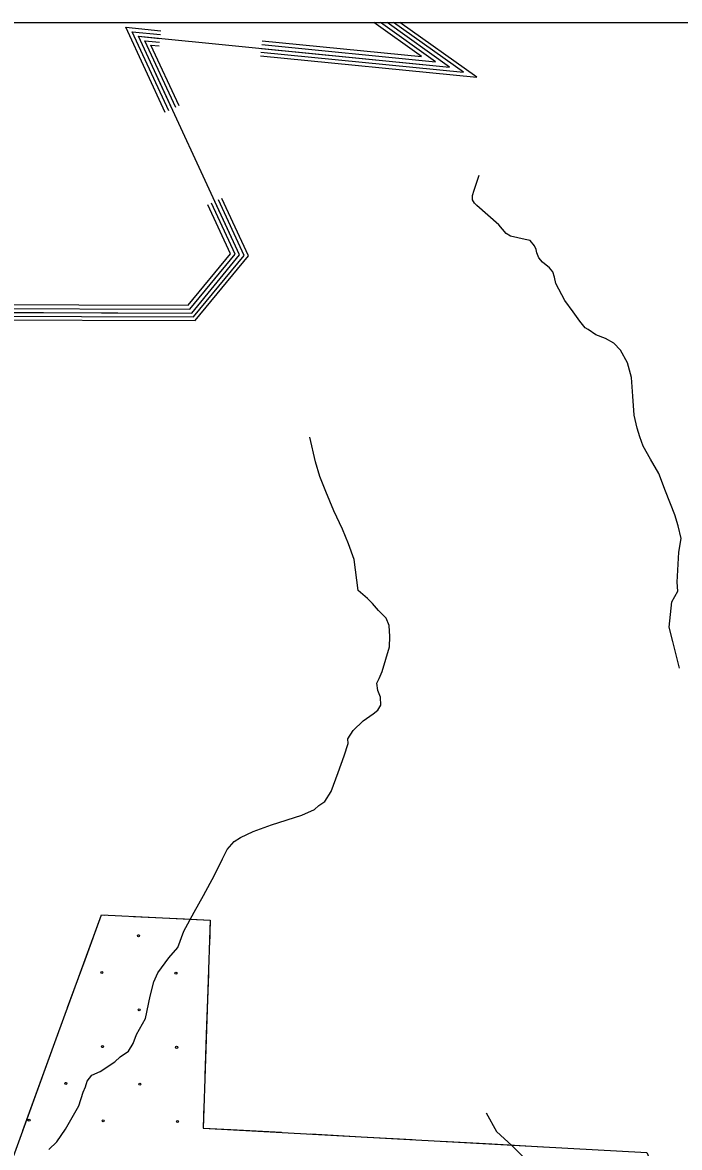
# Model space of a CAD drawing. Extents: x 1577619 to 1828281, y 483481 to 598136.
# Drawn here: x 1681374 to 1684780, y 520679 to 526511 of the extents above; entities that cross this region are included whole.
import ezdxf

# ---------------------------------------------------------------- set-up
doc = ezdxf.new("R2010")
doc.units = 0
for name, color, linetype in [('DESIGN - EROSION CONTROL - Devices', 7, 'Continuous'), ('DESIGN - SHEET - Linework', 7, 'Continuous'), ('DESIGN - TRANSPORTATION - Text', 7, 'Continuous'), ('SURVEY - DRAINAGE - Natural Features', 7, 'Continuous'), ('SURVEY - VEGETATION - Features with Text', 7, 'Continuous')]:
    doc.layers.add(name, color=color, linetype=linetype)

msp = doc.modelspace()

# ---------------------------------------------------------------- linework, layer by layer
at = {"layer": 'DESIGN - EROSION CONTROL - Devices'}
for centre in [(1681974.9, 521776.9), (1681784.5, 521586.5), (1682169.1, 521582.8), (1681978.7, 521392.3), (1681788.3, 521201.9), (1682172.8, 521198.2), (1681597.9, 521011.5), (1681982.4, 521007.8), (1681407.4, 520821.1), (1681792, 520817.4), (1682176.6, 520813.6)]:
    msp.add_circle(centre, 5.28, dxfattribs=at)
at = {"layer": 'DESIGN - SHEET - Linework'}
msp.add_lwpolyline([(1669171.5, 526510.7), (1695618, 526510.7), (1695618, 508119.9), (1669171.5, 508119.9)], close=True, dxfattribs=at)
at = {"layer": 'DESIGN - TRANSPORTATION - Text'}
for points in [[(1684779.7, 523163.8), (1684745.4, 523302.3), (1684726.7, 523377), (1684739.2, 523507.7), (1684770.3, 523562.2), (1684767.2, 523608.9), (1684776.5, 523764.5), (1684788.8, 523835.5), (1684773.5, 523901.9), (1684756.1, 523958.2), (1684707.4, 524081.1), (1684672.3, 524173.7), (1684629.1, 524246.3), (1684591.8, 524314.9), (1684574.3, 524363.2), (1684560.7, 524407.5), (1684545.5, 524475.8), (1684538.5, 524574.2), (1684531.5, 524670.5), (1684510.3, 524746.9), (1684473, 524811.5), (1684439.3, 524848), (1684395.6, 524872.5), (1684345.7, 524891), (1684306, 524919.5), (1684290.1, 524927.7), (1684262.4, 524962.1), (1684228.9, 525010.6), (1684185.5, 525069.2), (1684138.4, 525157.9), (1684130.8, 525190.1), (1684123.1, 525218.3), (1684105.3, 525238.5), (1684069.6, 525269), (1684049.8, 525291.2), (1684040.1, 525317.4), (1684036.2, 525333.5), (1684028.4, 525353.6), (1684004.7, 525379.9), (1683978.8, 525386.2), (1683902.9, 525403.1), (1683881, 525417.3), (1683843.5, 525461.9), (1683728.5, 525561.3), (1683716.6, 525573.5), (1683706.8, 525591.6), (1683707, 525613.7), (1683715.3, 525641.7), (1683740.9, 525718.6)], [(1681509.4, 520669.3), (1681551.8, 520709), (1681596.5, 520774.7), (1681665.8, 520894.3), (1681688.6, 520966.2), (1681700.9, 520994.2), (1681709.2, 521022.2), (1681733.6, 521054), (1681775.8, 521073.6), (1681852.4, 521122.9), (1681880.7, 521148.7), (1681923, 521178.3), (1681947.4, 521218.2), (1681963.9, 521264.1), (1682010.8, 521347.9), (1682036.1, 521463.9), (1682054.9, 521537.9), (1682075.4, 521583.8), (1682132.2, 521661.5), (1682178.8, 521715.1), (1682209.8, 521801), (1682262.8, 521898.7), (1682311.8, 521984.5), (1682368.9, 522090.2), (1682409.8, 522176), (1682434.4, 522223.8), (1682470.8, 522265.6), (1682503.1, 522285.3), (1682569.4, 522316.7), (1682663.9, 522351.8), (1682822.5, 522402.2), (1682886.8, 522431.7), (1682909.1, 522451.5), (1682941.3, 522473.2), (1682973.9, 522525), (1683010.9, 522622.9), (1683041.9, 522708.8), (1683062.5, 522772.7), (1683060.8, 522796.8), (1683087.3, 522840.7), (1683139.8, 522890.2), (1683192.3, 522927.8), (1683216.5, 522945.6), (1683230.8, 522971.5), (1683229.2, 523013.7), (1683215.6, 523047.9), (1683210, 523086), (1683222.2, 523110), (1683238.6, 523145.9), (1683276, 523273.9), (1683278.6, 523328), (1683275.1, 523384.2), (1683259.5, 523422.4), (1683219.9, 523463), (1683188.3, 523499.4), (1683162.6, 523525.7), (1683113, 523566.4), (1683092.7, 523727), (1683063.5, 523807.5), (1683032.3, 523884.1), (1682987.3, 523978.8), (1682946.3, 524079.5), (1682915.1, 524158), (1682891.9, 524232.5), (1682863.2, 524361.1)], [(1683776.7, 520858.1), (1683831.7, 520761.2), (1683913, 520688.2), (1683966.4, 520633.5)]]:
    msp.add_lwpolyline(points, dxfattribs=at)
at = {"layer": 'SURVEY - DRAINAGE - Natural Features'}
for points in [[(1677201.2, 526510.7), (1680843.7, 525009.3), (1682251, 525004.6), (1682499, 525306.4), (1681975.1, 526439.5), (1683586.7, 526280), (1683263.3, 526510.7)], [(1677201.2, 526510.7), (1680843.7, 525009.3), (1682251, 525004.6), (1682499, 525306.4), (1681975.1, 526439.5), (1683586.7, 526280), (1683263.3, 526510.7)], [(1682113.5, 526045), (1681909.5, 526486.2), (1682090.4, 526468.3)], [(1682608, 526337.7), (1683728.5, 526226.8), (1683330.4, 526510.7)], [(1682609.9, 526356.6), (1683659.4, 526252.7), (1683297.7, 526510.7)], [(1682611.9, 526376.5), (1683586.7, 526280), (1683263.3, 526510.7)], [(1682613.8, 526396.4), (1683514, 526307.3), (1683228.8, 526510.7)], [(1682615.8, 526416.3), (1683441.3, 526334.6), (1683194.4, 526510.7)], [(1682131.6, 526053.4), (1681942.3, 526462.9), (1682088.4, 526448.4)], [(1682149.8, 526061.8), (1681975.1, 526439.5), (1682086.4, 526428.5)], [(1682167.9, 526070.2), (1682008, 526416.2), (1682084.5, 526408.6)], [(1682185.2, 526078.1), (1682039.1, 526394), (1682082.6, 526389.7)], [(1681097.7, 524969.5), (1682269.4, 524965.6), (1682544.6, 525300.5), (1682406.7, 525598.9)], [(1681097.7, 524988.5), (1682260.5, 524984.6), (1682522.4, 525303.4), (1682389.5, 525590.9)], [(1681097.8, 525008.5), (1682251, 525004.6), (1682499, 525306.4), (1682371.3, 525582.5)], [(1681097.9, 525028.5), (1682241.6, 525024.7), (1682475.5, 525309.4), (1682353.2, 525574.1)], [(1681097.9, 525048.5), (1682232.2, 525044.7), (1682452.1, 525312.4), (1682335, 525565.7)]]:
    msp.add_lwpolyline(points, dxfattribs=at)
at = {"layer": 'SURVEY - VEGETATION - Features with Text'}
for points in [[(1681296.9, 520550.7), (1681555.5, 521261.6), (1681782.4, 521884.4), (1682346.9, 521857.4), (1682309.6, 520780.1), (1684610.6, 520653.4), (1684814.5, 520171.4), (1685264.5, 520155.2), (1685260.7, 520048.3), (1688133.4, 519928.9)], [(1681697.7, 521652.1), (1681782.4, 521884.4), (1681799.1, 521883.6)], [(1681948.9, 521876.4), (1682212.6, 521863.8)], [(1682212.6, 521863.8), (1682346.9, 521857.4), (1682342.4, 521727.8)], [(1681607.4, 521404.1), (1681697.7, 521652.1)], [(1682337.2, 521577.9), (1682328.1, 521314.1)], [(1682328.1, 521314.1), (1682318.9, 521050.2)], [(1681465.8, 521015), (1681555.5, 521261.6), (1681556.1, 521263.1)], [(1681375.6, 520766.9), (1681465.8, 521015)], [(1682313.8, 520900.3), (1682309.6, 520780.1), (1682453.1, 520772.2)], [(1682453.1, 520772.2), (1682716.7, 520757.7)], [(1682866.5, 520749.5), (1683130.1, 520735)], [(1683130.1, 520735), (1683393.7, 520720.4)], [(1683543.5, 520712.2), (1683807.1, 520697.7)], [(1683807.1, 520697.7), (1684070.7, 520683.1)]]:
    msp.add_lwpolyline(points, dxfattribs=at)

doc.saveas('drawing.dxf')
